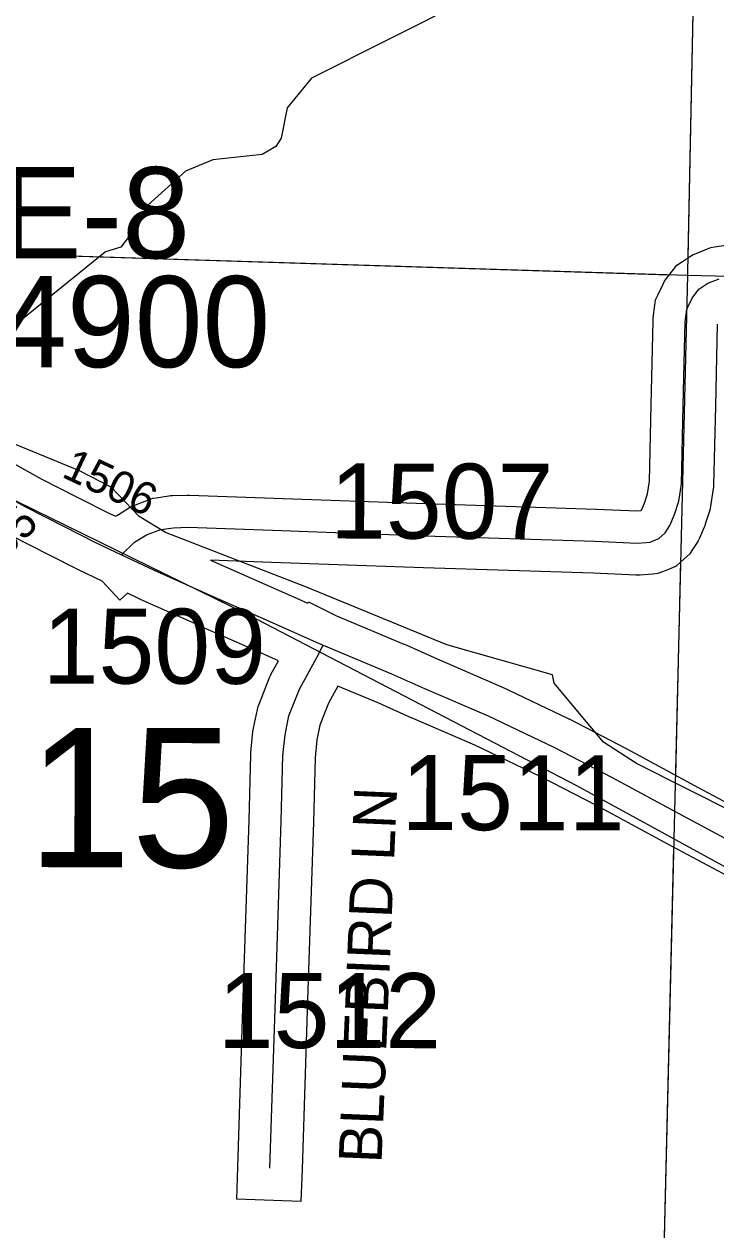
# Model space of a CAD drawing. Extents: x -132.8 to -73.3, y -60 to -26.
# Drawn here: x -118.617 to -117.972, y -53.272 to -52.147 of the extents above; entities that cross this region are included whole.
import ezdxf

# ---------------------------------------------------------------- set-up
doc = ezdxf.new("R2010")
doc.units = 0
for name, color, linetype in [('tdCoHydroRiver', 7, 'Continuous'), ('tdCoRRCL', 7, 'Continuous'), ('tdCoSecRdNmbr', 7, 'Continuous'), ('tdCoSecRdTxt', 7, 'Continuous'), ('tdCoSecRteBand', 7, 'Continuous'), ('tdCoSecRteCL', 7, 'Continuous'), ('tdCoSectLine', 7, 'Continuous'), ('tdCoSectLinePart', 7, 'Continuous'), ('tdCoSectNmbr', 7, 'Continuous'), ('tdCoStrucSecCoName', 7, 'Continuous'), ('tdCoStrucSecFHWANum', 7, 'Continuous'), ('tdCoSurfAsphalt', 7, 'Continuous'), ('tdCoSurfBitum', 7, 'Continuous'), ('tdCoSurfGravel', 7, 'Continuous')]:
    doc.layers.add(name, color=color, linetype=linetype)

msp = doc.modelspace()

# ---------------------------------------------------------------- linework, layer by layer
at = {"layer": 'tdCoHydroRiver'}
for points in [[(-118.0723, -51.9476), (-118.0983, -51.9768), (-118.1116, -52.0017), (-118.123, -52.0125), (-118.1597, -52.0304), (-118.1824, -52.0503), (-118.1891, -52.0643), (-118.1903, -52.1116), (-118.2033, -52.1239), (-118.3489, -52.1973), (-118.3717, -52.2251), (-118.3772, -52.2533), (-118.3822, -52.2611), (-118.395, -52.2686), (-118.4409, -52.2737), (-118.4664, -52.2841), (-118.502, -52.3162), (-118.5137, -52.338), (-118.5268, -52.355), (-118.5411, -52.3594), (-118.7169, -52.5014)], [(-117.8603, -52.9299), (-118.0456, -52.8366), (-118.0766, -52.8168), (-118.1225, -52.7619), (-118.1239, -52.754), (-118.2226, -52.7261), (-118.3537, -52.6721), (-118.485, -52.6212), (-118.5098, -52.6063), (-118.5359, -52.5788), (-118.5655, -52.5638), (-118.7169, -52.5014)]]:
    msp.add_lwpolyline(points, dxfattribs=at)
at = {"layer": 'tdCoRRCL'}
msp.add_lwpolyline([(-120.6972, -52.2782), (-120.6161, -52.3166), (-119.5675, -52.901), (-119.4875, -52.922), (-119.4101, -52.9193), (-119.3464, -52.8957), (-119.2742, -52.8534), (-118.8703, -52.5563), (-118.7896, -52.5458), (-118.7219, -52.5523), (-118.6702, -52.5695), (-118.4084, -52.6978), (-118.1016, -52.8573), (-117.8806, -52.9782), (-117.8049, -53.0417), (-117.7743, -53.0804), (-117.6699, -53.3151)], dxfattribs=at)
at = {"layer": 'tdCoSecRteBand'}
for points in [[(-118.6345, -52.5526), (-118.6016, -52.5708), (-118.5668, -52.5886), (-118.5373, -52.6035), (-118.5318, -52.6061), (-118.5298, -52.6049), (-118.5187, -52.598), (-118.5161, -52.5964), (-118.5132, -52.5953), (-118.4999, -52.5904), (-118.497, -52.5893), (-118.4938, -52.5888), (-118.482, -52.5871), (-118.4804, -52.5868), (-118.4787, -52.5868), (-118.4649, -52.5863), (-118.4638, -52.5863), (-118.4627, -52.5863), (-118.3841, -52.5893), (-118.2424, -52.5942), (-118.0836, -52.5994), (-118.0834, -52.5994), (-118.0833, -52.5994), (-118.0454, -52.601), (-118.0412, -52.6007), (-118.041, -52.6004), (-118.0382, -52.5939), (-118.0354, -52.5852), (-118.0336, -52.5734), (-118.032, -52.5022), (-118.0302, -52.424), (-118.0302, -52.4225), (-118.03, -52.4209), (-118.0285, -52.4091), (-118.0279, -52.4043), (-118.0258, -52.3999), (-118.0209, -52.3896), (-118.0196, -52.3867), (-118.0177, -52.3842), (-118.0112, -52.3759), (-118.0081, -52.3717), (-118.0037, -52.3689), (-117.9953, -52.3635), (-117.9928, -52.3619), (-117.9901, -52.3608), (-117.9795, -52.3566), (-117.9763, -52.3553), (-117.9729, -52.3548), (-117.9584, -52.3526)], [(-117.9703, -52.4269), (-117.972, -52.5035), (-117.972, -52.5035), (-117.972, -52.5035), (-117.9737, -52.5768), (-117.9737, -52.5787), (-117.974, -52.5806), (-117.9765, -52.5967), (-117.9769, -52.599), (-117.9776, -52.6013), (-117.9815, -52.6136), (-117.982, -52.6149), (-117.9825, -52.6163), (-117.987, -52.6266), (-117.988, -52.6291), (-117.9896, -52.6314), (-117.994, -52.6381), (-117.996, -52.6411), (-117.9987, -52.6436), (-118.0046, -52.649), (-118.0086, -52.6526), (-118.0136, -52.6547), (-118.0215, -52.6579), (-118.0258, -52.6596), (-118.0303, -52.66), (-118.0344, -52.6603), (-118.0424, -52.661), (-118.0443, -52.6611), (-118.0462, -52.661), (-118.0857, -52.6593), (-118.2444, -52.6542), (-118.2444, -52.6542), (-118.2444, -52.6542), (-118.3862, -52.6492), (-118.3863, -52.6492), (-118.3863, -52.6492), (-118.4431, -52.6471), (-118.4271, -52.6542), (-118.382, -52.6741), (-118.3523, -52.6872), (-118.3518, -52.686), (-118.3256, -52.6989), (-118.2988, -52.7101), (-118.2627, -52.7253), (-118.2624, -52.7254), (-118.2621, -52.7255), (-118.2316, -52.7391), (-118.1722, -52.7649), (-118.1717, -52.7651), (-118.1712, -52.7653), (-118.1094, -52.7948), (-118.109, -52.795), (-118.1086, -52.7952), (-118.0552, -52.8228), (-118.0549, -52.8229), (-118.0547, -52.8231), (-117.988, -52.8592), (-117.9228, -52.894)], [(-118.5121, -52.6819), (-118.5207, -52.6778), (-118.5277, -52.6844), (-118.5443, -52.6666), (-118.5663, -52.6562), (-118.5662, -52.6561), (-118.5939, -52.6421), (-118.594, -52.6421), (-118.594, -52.6421), (-118.6294, -52.624)], [(-117.9511, -52.9469), (-118.0164, -52.912), (-118.0164, -52.912), (-118.0165, -52.912), (-118.083, -52.876), (-118.1357, -52.8488), (-118.1965, -52.8197), (-118.2556, -52.7941), (-118.2557, -52.7941), (-118.2559, -52.794), (-118.2862, -52.7805), (-118.3242, -52.7645), (-118.3329, -52.7803), (-118.3411, -52.8011), (-118.3439, -52.8145), (-118.3456, -52.8313), (-118.3471, -52.8913), (-118.3471, -52.8914), (-118.3471, -52.8915), (-118.3525, -53.0572), (-118.3577, -53.2153), (-118.3587, -53.2453), (-118.4187, -53.2433), (-118.4177, -53.2133), (-118.4125, -53.0553), (-118.4071, -52.8897), (-118.4056, -52.8287), (-118.4056, -52.8275), (-118.4054, -52.8264), (-118.4035, -52.8069), (-118.4033, -52.8053), (-118.403, -52.8037), (-118.3993, -52.7862), (-118.3988, -52.7837), (-118.3978, -52.7813), (-118.388, -52.7564), (-118.3873, -52.7547), (-118.3864, -52.753), (-118.3796, -52.7408), (-118.4062, -52.729), (-118.4062, -52.729), (-118.4062, -52.729), (-118.4514, -52.7091), (-118.4515, -52.709), (-118.4515, -52.709), (-118.5078, -52.6839), (-118.5082, -52.6838), (-118.5085, -52.6836), (-118.5121, -52.6819)]]:
    msp.add_lwpolyline(points, dxfattribs=at)
at = {"layer": 'tdCoSecRteCL'}
for points in [[(-118.5263, -52.642), (-118.5139, -52.6303), (-118.5028, -52.6234), (-118.4895, -52.6185), (-118.4777, -52.6168), (-118.4639, -52.6163), (-118.3852, -52.6192), (-118.2434, -52.6242), (-118.0846, -52.6293), (-118.0449, -52.6311), (-118.0368, -52.6304), (-118.0328, -52.6301), (-118.0249, -52.6269), (-118.019, -52.6215), (-118.0145, -52.6148), (-118.0101, -52.6044), (-118.0062, -52.5921), (-118.0037, -52.5761), (-118.002, -52.5028), (-118.0002, -52.4247), (-117.9988, -52.4128), (-117.9938, -52.4025), (-117.9874, -52.3941), (-117.979, -52.3887), (-117.9684, -52.3845)], [(-118.6742, -52.5661), (-118.6585, -52.5736), (-118.6157, -52.5973), (-118.5804, -52.6153), (-118.5505, -52.6305), (-118.5263, -52.642)], [(-118.5263, -52.642), (-118.4956, -52.6565), (-118.4393, -52.6816), (-118.3941, -52.7016), (-118.3444, -52.7235), (-118.338, -52.7262)], [(-118.3877, -53.2143), (-118.3825, -53.0563), (-118.3771, -52.8905), (-118.3756, -52.8294), (-118.3736, -52.8099), (-118.3699, -52.7924), (-118.3601, -52.7675), (-118.3438, -52.7379), (-118.338, -52.7262)], [(-118.338, -52.7262), (-118.2743, -52.753), (-118.2436, -52.7666), (-118.1841, -52.7924), (-118.1223, -52.8219), (-118.069, -52.8495), (-118.0022, -52.8856), (-117.937, -52.9205), (-117.8789, -52.9515), (-117.842, -52.9712), (-117.822, -52.9834), (-117.8084, -52.993), (-117.7978, -53.002), (-117.7849, -53.0143), (-117.7727, -53.029), (-117.7529, -53.0555), (-117.7258, -53.0929), (-117.69, -53.1429), (-117.6359, -53.2183), (-117.5897, -53.2831), (-117.5654, -53.318), (-117.5229, -53.3774), (-117.474, -53.4467), (-117.4725, -53.4488)]]:
    msp.add_lwpolyline(points, dxfattribs=at)
at = {"layer": 'tdCoSectLine'}
for points in [[(-117.9979, -52.3812), (-117.9979, -52.378), (-117.9772, -51.3806)], [(-118.9893, -52.35), (-117.9979, -52.3812)], [(-118.0219, -53.382), (-117.9979, -52.3812)], [(-117.9979, -52.3812), (-117.2179, -52.4002), (-117.2043, -52.3995), (-116.9995, -52.4001)]]:
    msp.add_lwpolyline(points, dxfattribs=at)
at = {"layer": 'tdCoSectLinePart'}
for points in [[(-117.9976, -52.3649), (-117.9793, -51.4823)], [(-118.9893, -52.35), (-118.0148, -52.3807)], [(-118.0091, -52.8477), (-118.0043, -52.6476)], [(-118.0219, -53.382), (-118.0107, -52.915)]]:
    msp.add_lwpolyline(points, dxfattribs=at)
at = {"layer": 'tdCoSurfAsphalt'}
msp.add_lwpolyline([(-118.6585, -52.5736), (-118.6157, -52.5973), (-118.5804, -52.6153), (-118.5505, -52.6305), (-118.5263, -52.642), (-118.4956, -52.6565), (-118.4393, -52.6816), (-118.3941, -52.7016), (-118.3444, -52.7235), (-118.338, -52.7262), (-118.2743, -52.753), (-118.2436, -52.7666), (-118.1841, -52.7924), (-118.1223, -52.8219), (-118.069, -52.8495), (-118.0022, -52.8856), (-117.937, -52.9205)], dxfattribs=at)
at = {"layer": 'tdCoSurfBitum'}
for points in [[(-118.4895, -52.6185), (-118.4777, -52.6168), (-118.4639, -52.6163), (-118.3852, -52.6192), (-118.2434, -52.6242), (-118.0846, -52.6293), (-118.0449, -52.6311), (-118.0368, -52.6304), (-118.0328, -52.6301), (-118.0249, -52.6269), (-118.019, -52.6215), (-118.0145, -52.6148), (-118.0101, -52.6044), (-118.0062, -52.5921), (-118.0037, -52.5761), (-118.002, -52.5028), (-118.0002, -52.4247), (-117.9988, -52.4128), (-117.9938, -52.4025), (-117.9874, -52.3941), (-117.979, -52.3887), (-117.9684, -52.3845)], [(-118.3877, -53.2143), (-118.3825, -53.0563), (-118.3771, -52.8905), (-118.3756, -52.8294), (-118.3736, -52.8099), (-118.3699, -52.7924), (-118.3601, -52.7675), (-118.3438, -52.7379), (-118.338, -52.7262)]]:
    msp.add_lwpolyline(points, dxfattribs=at)
at = {"layer": 'tdCoSurfGravel'}
msp.add_lwpolyline([(-118.5263, -52.642), (-118.5139, -52.6303), (-118.5028, -52.6234), (-118.4895, -52.6185)], dxfattribs=at)

# ---------------------------------------------------------------- texts
at = {"layer": 'tdCoSecRdNmbr'}
for s, height, rotation, p in [('1506', 0.03, 334.9116, (-118.5831, -52.5689)), ('1507', 0.07, 359.9118, (-118.3316, -52.6268)), ('1505', 0.03, 44.9112, (-118.6652, -52.6771)), ('1509', 0.07, 359.9116, (-118.5997, -52.7621)), ('1511', 0.07, 359.9118, (-118.2652, -52.8988)), ('1512', 0.07, 359.9118, (-118.4363, -53.102))]:
    msp.add_text(s, height=height, rotation=rotation, dxfattribs=at).set_placement(p)
at = {"layer": 'tdCoSecRdTxt'}
msp.add_text('BLUEBIRD LN', height=0.04, rotation=87.6112, dxfattribs=at).set_placement((-118.2836, -53.2101))
at = {"layer": 'tdCoSectNmbr'}
msp.add_text('15', height=0.13, rotation=359.9116, dxfattribs=at).set_placement((-118.6138, -52.9334))
at = {"layer": 'tdCoStrucSecCoName'}
msp.add_text('LE-8', height=0.085, dxfattribs=at).set_placement((-118.7024, -52.3654))
at = {"layer": 'tdCoStrucSecFHWANum'}
msp.add_text('284900', height=0.085, dxfattribs=at).set_placement((-118.7667, -52.467))

doc.saveas('drawing.dxf')
